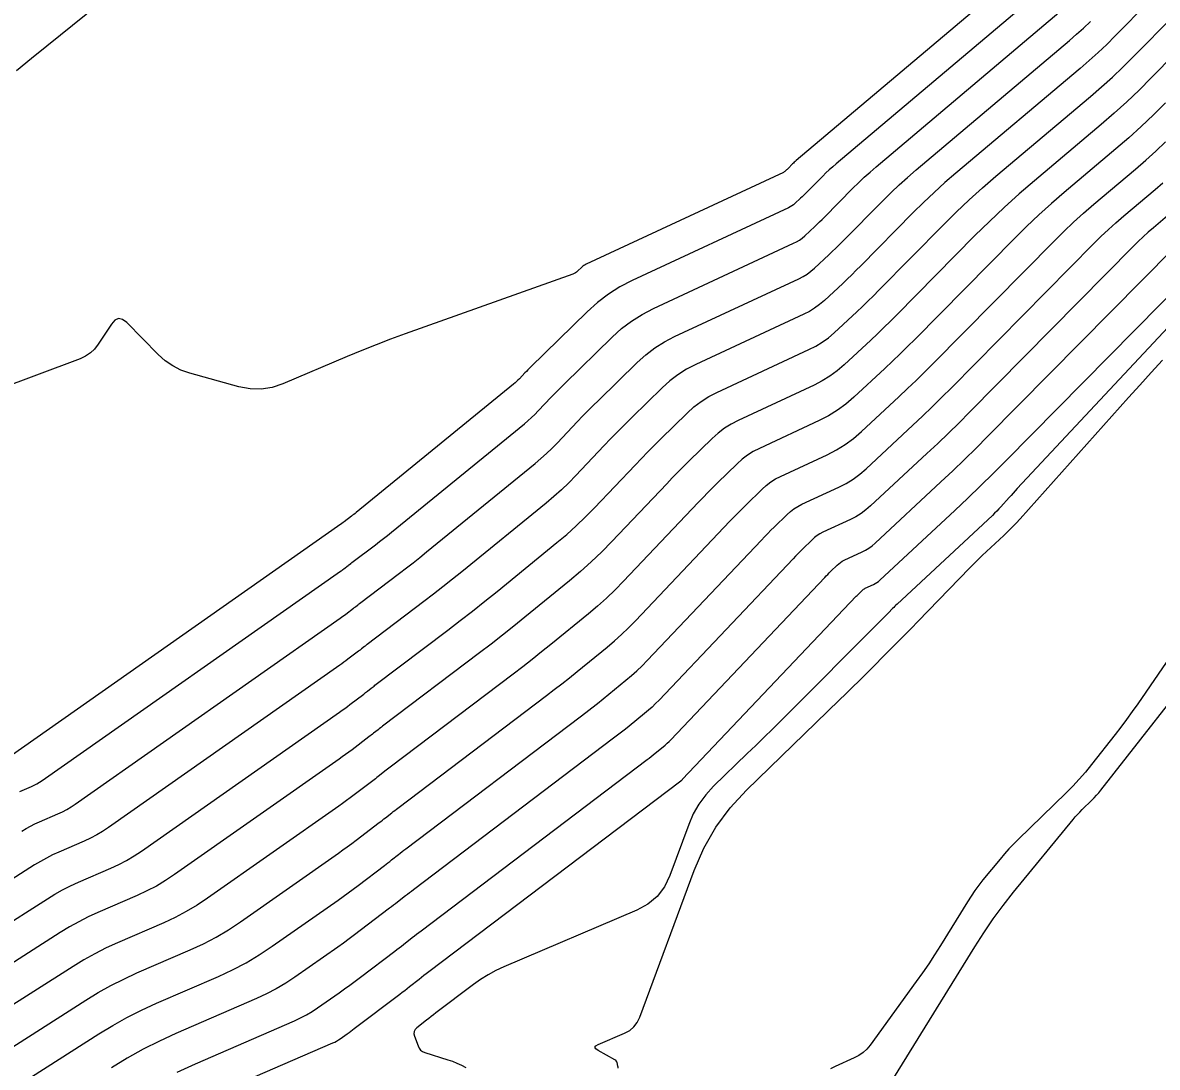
# Model space of a CAD drawing. Extents: x 1768942 to 1774819, y 723037 to 732099.
# Drawn here: x 1770364.53 to 1770413.7, y 726407.37 to 726452.63 of the extents above; entities that cross this region are included whole.
import ezdxf

# ---------------------------------------------------------------- set-up
doc = ezdxf.new("R2010")
doc.units = 0
doc.layers.add('R_Contours', color=7, linetype='Continuous')

msp = doc.modelspace()

# ---------------------------------------------------------------- linework, layer by layer
at = {"layer": 'R_Contours'}
for points in [[(1770364.258, 726450.562), (1770364.92, 726451.097), (1770365.582, 726451.631), (1770377.587, 726461.299)], [(1770408.527, 726455.494), (1770398.053, 726446.657), (1770398.013, 726446.622), (1770397.973, 726446.586), (1770397.935, 726446.55), (1770397.897, 726446.512), (1770397.705, 726446.318), (1770397.689, 726446.302), (1770397.672, 726446.286), (1770397.656, 726446.27), (1770397.639, 726446.254), (1770397.572, 726446.192), (1770397.555, 726446.177), (1770397.537, 726446.164), (1770397.518, 726446.152), (1770397.497, 726446.142), (1770388.957, 726442.17), (1770388.903, 726442.142), (1770388.852, 726442.11), (1770388.804, 726442.073), (1770388.758, 726442.032), (1770388.583, 726441.861), (1770388.537, 726441.821), (1770388.488, 726441.786), (1770388.436, 726441.757), (1770388.379, 726441.734), (1770381.112, 726439.145), (1770380.479, 726438.914), (1770379.849, 726438.674), (1770379.223, 726438.425), (1770378.6, 726438.167), (1770375.805, 726436.983), (1770375.338, 726436.827), (1770374.864, 726436.755), (1770374.386, 726436.765), (1770373.901, 726436.857), (1770371.775, 726437.443), (1770371.391, 726437.576), (1770371.034, 726437.755), (1770370.705, 726437.979), (1770370.403, 726438.25), (1770369.039, 726439.639), (1770368.86, 726439.776), (1770368.69, 726439.811), (1770368.531, 726439.743), (1770368.382, 726439.574), (1770367.805, 726438.694), (1770367.648, 726438.49), (1770367.466, 726438.318), (1770367.258, 726438.178), (1770367.024, 726438.07), (1770359.665, 726435.327)], [(1770408.984, 726454.282), (1770399.784, 726446.52), (1770399.635, 726446.391), (1770399.488, 726446.258), (1770399.345, 726446.123), (1770399.205, 726445.984), (1770398.491, 726445.261), (1770398.431, 726445.201), (1770398.37, 726445.142), (1770398.309, 726445.083), (1770398.247, 726445.025), (1770397.998, 726444.793), (1770397.934, 726444.738), (1770397.866, 726444.689), (1770397.795, 726444.644), (1770397.72, 726444.606), (1770390.946, 726441.456), (1770390.416, 726441.182), (1770389.914, 726440.866), (1770389.441, 726440.508), (1770388.997, 726440.108), (1770386.546, 726437.708), (1770386.483, 726437.646), (1770386.422, 726437.584), (1770386.36, 726437.521), (1770386.3, 726437.458), (1770386.058, 726437.204), (1770385.997, 726437.141), (1770385.934, 726437.081), (1770385.869, 726437.022), (1770385.802, 726436.966), (1770378.987, 726431.409), (1770378.935, 726431.367), (1770378.883, 726431.326), (1770378.831, 726431.285), (1770378.778, 726431.244), (1770378.467, 726431.009), (1770378.451, 726430.997), (1770378.427, 726430.978), (1770378.419, 726430.972), (1770378.361, 726430.928), (1770378.349, 726430.919), (1770378.338, 726430.911), (1770378.327, 726430.903), (1770378.315, 726430.895), (1770363.946, 726420.813)], [(1770413.339, 726453.539), (1770411.88, 726452.057), (1770411.511, 726451.691), (1770411.134, 726451.334), (1770410.748, 726450.986), (1770410.355, 726450.646), (1770404.979, 726446.11), (1770404.502, 726445.698), (1770404.034, 726445.275), (1770403.576, 726444.842), (1770403.128, 726444.399), (1770400.849, 726442.092), (1770400.657, 726441.9), (1770400.463, 726441.71), (1770400.268, 726441.522), (1770400.07, 726441.336), (1770399.275, 726440.597), (1770399.071, 726440.421), (1770398.854, 726440.262), (1770398.626, 726440.122), (1770398.386, 726439.998), (1770393.702, 726437.82), (1770393.306, 726437.615), (1770392.931, 726437.379), (1770392.577, 726437.112), (1770392.246, 726436.813), (1770390.949, 726435.544), (1770390.636, 726435.234), (1770390.326, 726434.922), (1770390.019, 726434.607), (1770389.714, 726434.289), (1770388.502, 726433.013), (1770388.195, 726432.698), (1770387.877, 726432.395), (1770387.551, 726432.101), (1770387.214, 726431.818), (1770383.564, 726428.841), (1770383.156, 726428.512), (1770382.745, 726428.186), (1770382.331, 726427.863), (1770381.914, 726427.545), (1770379.465, 726425.692), (1770379.434, 726425.668), (1770379.402, 726425.644), (1770379.371, 726425.62), (1770379.34, 726425.596), (1770379.216, 726425.497), (1770379.184, 726425.473), (1770379.153, 726425.449), (1770379.122, 726425.424), (1770379.09, 726425.4), (1770378.627, 726425.049), (1770378.539, 726424.983), (1770378.451, 726424.917), (1770378.361, 726424.853), (1770378.271, 726424.789), (1770368.245, 726417.755), (1770367.996, 726417.589), (1770367.739, 726417.437), (1770367.475, 726417.298), (1770367.203, 726417.172), (1770366.103, 726416.695), (1770365.83, 726416.571), (1770365.563, 726416.436), (1770365.302, 726416.29), (1770365.046, 726416.135), (1770363.259, 726414.997)], [(1770363.324, 726413.221), (1770365.602, 726414.671), (1770365.928, 726414.869), (1770366.261, 726415.055), (1770366.601, 726415.226), (1770366.948, 726415.385), (1770368.351, 726415.993), (1770368.697, 726416.153), (1770369.033, 726416.33), (1770369.36, 726416.524), (1770369.678, 726416.735), (1770378.257, 726422.754), (1770378.373, 726422.836), (1770378.488, 726422.92), (1770378.602, 726423.004), (1770378.716, 726423.089), (1770379.314, 726423.543), (1770379.355, 726423.574), (1770379.395, 726423.605), (1770379.435, 726423.637), (1770379.476, 726423.668), (1770379.636, 726423.795), (1770379.677, 726423.827), (1770379.717, 726423.858), (1770379.758, 726423.889), (1770379.798, 726423.92), (1770382.959, 726426.312), (1770383.497, 726426.723), (1770384.032, 726427.139), (1770384.563, 726427.56), (1770385.09, 726427.986), (1770387.685, 726430.102), (1770388.111, 726430.461), (1770388.525, 726430.833), (1770388.927, 726431.218), (1770389.317, 726431.615), (1770391.072, 726433.464), (1770391.347, 726433.752), (1770391.625, 726434.037), (1770391.906, 726434.32), (1770392.19, 726434.6), (1770393.328, 726435.715), (1770393.623, 726435.98), (1770393.936, 726436.217), (1770394.269, 726436.426), (1770394.621, 726436.608), (1770398.608, 726438.463), (1770398.903, 726438.614), (1770399.184, 726438.787), (1770399.45, 726438.982), (1770399.701, 726439.198), (1770400.678, 726440.106), (1770400.921, 726440.335), (1770401.161, 726440.566), (1770401.399, 726440.799), (1770401.635, 726441.035), (1770404.435, 726443.87), (1770404.986, 726444.415), (1770405.549, 726444.948), (1770406.124, 726445.467), (1770406.711, 726445.973), (1770410.812, 726449.434), (1770411.289, 726449.846), (1770411.757, 726450.269), (1770412.214, 726450.702), (1770412.662, 726451.146), (1770414.432, 726452.945)], [(1770364.411, 726419.315), (1770364.909, 726419.531), (1770365.031, 726419.587), (1770365.151, 726419.65), (1770365.266, 726419.719), (1770365.379, 726419.794), (1770378.301, 726428.859), (1770378.338, 726428.886), (1770378.376, 726428.913), (1770378.413, 726428.94), (1770378.449, 726428.968), (1770378.643, 726429.115), (1770378.656, 726429.125), (1770378.669, 726429.135), (1770378.682, 726429.145), (1770378.695, 726429.155), (1770378.747, 726429.196), (1770378.76, 726429.207), (1770378.773, 726429.217), (1770378.787, 726429.227), (1770378.8, 726429.237), (1770379.823, 726430.011), (1770379.997, 726430.144), (1770380.17, 726430.279), (1770380.342, 726430.415), (1770380.513, 726430.553), (1770386.273, 726435.25), (1770386.43, 726435.382), (1770386.582, 726435.519), (1770386.73, 726435.66), (1770386.873, 726435.807), (1770387.438, 726436.402), (1770387.58, 726436.55), (1770387.723, 726436.697), (1770387.868, 726436.842), (1770388.014, 726436.986), (1770390.08, 726439.01), (1770390.487, 726439.376), (1770390.92, 726439.703), (1770391.379, 726439.993), (1770391.865, 726440.244), (1770397.942, 726443.07), (1770398.072, 726443.137), (1770398.196, 726443.213), (1770398.313, 726443.299), (1770398.424, 726443.394), (1770398.855, 726443.795), (1770398.962, 726443.896), (1770399.068, 726443.998), (1770399.173, 726444.101), (1770399.277, 726444.205), (1770400.512, 726445.455), (1770400.755, 726445.696), (1770401.004, 726445.931), (1770401.257, 726446.16), (1770401.516, 726446.383), (1770409.441, 726453.07)], [(1770415.525, 726452.35), (1770413.444, 726450.236), (1770412.917, 726449.713), (1770412.38, 726449.204), (1770411.83, 726448.706), (1770411.269, 726448.222), (1770408.378, 726445.783), (1770407.714, 726445.209), (1770407.063, 726444.621), (1770406.426, 726444.019), (1770405.802, 726443.402), (1770402.421, 726439.978), (1770402.141, 726439.698), (1770401.859, 726439.422), (1770401.574, 726439.148), (1770401.286, 726438.877), (1770400.127, 726437.799), (1770399.829, 726437.543), (1770399.513, 726437.312), (1770399.18, 726437.107), (1770398.83, 726436.927), (1770395.539, 726435.396), (1770395.232, 726435.238), (1770394.942, 726435.055), (1770394.668, 726434.848), (1770394.411, 726434.616), (1770393.417, 726433.643), (1770393.17, 726433.399), (1770392.925, 726433.152), (1770392.682, 726432.903), (1770392.441, 726432.652), (1770390.063, 726430.145), (1770389.626, 726429.7), (1770389.175, 726429.268), (1770388.711, 726428.852), (1770388.234, 726428.449), (1770386.297, 726426.87), (1770385.811, 726426.477), (1770385.322, 726426.089), (1770384.829, 726425.706), (1770384.332, 726425.326), (1770380.131, 726422.148), (1770380.081, 726422.11), (1770380.032, 726422.072), (1770379.982, 726422.033), (1770379.933, 726421.995), (1770379.736, 726421.839), (1770379.686, 726421.801), (1770379.637, 726421.762), (1770379.587, 726421.724), (1770379.537, 726421.686), (1770378.805, 726421.13), (1770378.666, 726421.025), (1770378.525, 726420.922), (1770378.384, 726420.82), (1770378.242, 726420.719), (1770371.111, 726415.716), (1770370.725, 726415.459), (1770370.328, 726415.223), (1770369.919, 726415.008), (1770369.498, 726414.813), (1770367.794, 726414.075), (1770367.372, 726413.882), (1770366.959, 726413.673), (1770366.554, 726413.448), (1770366.158, 726413.207), (1770363.39, 726411.445)], [(1770364.49, 726417.598), (1770364.676, 726417.711), (1770364.866, 726417.817), (1770365.059, 726417.915), (1770365.257, 726418.005), (1770366.056, 726418.351), (1770366.253, 726418.443), (1770366.445, 726418.544), (1770366.631, 726418.654), (1770366.812, 726418.774), (1770378.286, 726426.824), (1770378.35, 726426.869), (1770378.413, 726426.915), (1770378.476, 726426.962), (1770378.538, 726427.008), (1770378.867, 726427.258), (1770378.889, 726427.275), (1770378.911, 726427.292), (1770378.933, 726427.309), (1770378.955, 726427.326), (1770379.044, 726427.396), (1770379.066, 726427.413), (1770379.088, 726427.431), (1770379.11, 726427.448), (1770379.133, 726427.465), (1770380.868, 726428.778), (1770381.164, 726429.004), (1770381.458, 726429.232), (1770381.749, 726429.463), (1770382.039, 726429.697), (1770386.744, 726433.534), (1770386.99, 726433.741), (1770387.23, 726433.957), (1770387.462, 726434.179), (1770387.688, 726434.41), (1770388.576, 726435.346), (1770388.799, 726435.579), (1770389.025, 726435.809), (1770389.252, 726436.038), (1770389.481, 726436.265), (1770391.163, 726437.911), (1770391.532, 726438.244), (1770391.925, 726438.541), (1770392.342, 726438.804), (1770392.783, 726439.032), (1770398.164, 726441.534), (1770398.349, 726441.629), (1770398.525, 726441.738), (1770398.692, 726441.86), (1770398.85, 726441.996), (1770399.462, 726442.566), (1770399.615, 726442.709), (1770399.766, 726442.854), (1770399.915, 726443), (1770400.063, 726443.148), (1770401.82, 726444.927), (1770402.166, 726445.269), (1770402.519, 726445.603), (1770402.879, 726445.929), (1770403.247, 726446.247), (1770409.898, 726451.858), (1770410.208, 726452.125), (1770410.511, 726452.399), (1770410.807, 726452.68)], [(1770414.058, 726449.154), (1770413.538, 726448.638), (1770413.006, 726448.134), (1770412.463, 726447.643), (1770411.909, 726447.164), (1770409.667, 726445.273), (1770409.113, 726444.794), (1770408.569, 726444.303), (1770408.037, 726443.8), (1770407.516, 726443.285), (1770403.207, 726438.922), (1770402.883, 726438.598), (1770402.557, 726438.277), (1770402.227, 726437.961), (1770401.893, 726437.647), (1770400.553, 726436.4), (1770400.208, 726436.104), (1770399.843, 726435.836), (1770399.457, 726435.599), (1770399.052, 726435.391), (1770396.458, 726434.184), (1770396.195, 726434.049), (1770395.947, 726433.893), (1770395.714, 726433.716), (1770395.494, 726433.518), (1770394.645, 726432.686), (1770394.433, 726432.478), (1770394.224, 726432.267), (1770394.016, 726432.054), (1770393.811, 726431.84), (1770390.574, 726428.429), (1770390.209, 726428.056), (1770389.833, 726427.696), (1770389.445, 726427.348), (1770389.046, 726427.012), (1770387.427, 726425.692), (1770387.021, 726425.363), (1770386.612, 726425.039), (1770386.2, 726424.718), (1770385.785, 726424.401), (1770380.464, 726420.376), (1770380.405, 726420.331), (1770380.346, 726420.285), (1770380.287, 726420.24), (1770380.229, 726420.194), (1770379.996, 726420.01), (1770379.937, 726419.965), (1770379.879, 726419.919), (1770379.82, 726419.874), (1770379.761, 726419.829), (1770378.894, 726419.17), (1770378.729, 726419.046), (1770378.563, 726418.924), (1770378.396, 726418.803), (1770378.228, 726418.684), (1770372.544, 726414.696), (1770372.09, 726414.394), (1770371.622, 726414.117), (1770371.14, 726413.863), (1770370.646, 726413.634), (1770368.639, 726412.765), (1770368.143, 726412.538), (1770367.656, 726412.292), (1770367.18, 726412.027), (1770366.714, 726411.743), (1770363.456, 726409.669)], [(1770363.521, 726407.893), (1770367.27, 726410.279), (1770367.806, 726410.606), (1770368.354, 726410.911), (1770368.913, 726411.194), (1770369.485, 726411.455), (1770371.793, 726412.455), (1770372.362, 726412.718), (1770372.916, 726413.01), (1770373.454, 726413.33), (1770373.977, 726413.677), (1770378.213, 726416.649), (1770378.407, 726416.787), (1770378.6, 726416.926), (1770378.792, 726417.067), (1770378.983, 726417.211), (1770379.985, 726417.972), (1770380.053, 726418.024), (1770380.121, 726418.076), (1770380.189, 726418.128), (1770380.256, 726418.181), (1770380.525, 726418.394), (1770380.593, 726418.447), (1770380.661, 726418.499), (1770380.729, 726418.551), (1770380.797, 726418.603), (1770387.238, 726423.476), (1770387.571, 726423.731), (1770387.902, 726423.989), (1770388.231, 726424.249), (1770388.557, 726424.513), (1770389.858, 726425.574), (1770390.179, 726425.844), (1770390.49, 726426.124), (1770390.793, 726426.413), (1770391.086, 726426.713), (1770395.181, 726431.027), (1770395.351, 726431.205), (1770395.523, 726431.382), (1770395.697, 726431.557), (1770395.872, 726431.73), (1770396.577, 726432.42), (1770396.759, 726432.584), (1770396.953, 726432.73), (1770397.159, 726432.86), (1770397.376, 726432.972), (1770399.395, 726433.911), (1770399.796, 726434.117), (1770400.178, 726434.352), (1770400.539, 726434.617), (1770400.881, 726434.911), (1770402.501, 726436.418), (1770402.88, 726436.774), (1770403.255, 726437.133), (1770403.626, 726437.497), (1770403.993, 726437.865), (1770409.23, 726443.167), (1770409.648, 726443.581), (1770410.076, 726443.985), (1770410.512, 726444.379), (1770410.957, 726444.764), (1770412.756, 726446.282), (1770413.201, 726446.666), (1770413.637, 726447.06), (1770414.064, 726447.465)], [(1770363.177, 726405.856), (1770367.825, 726408.816), (1770368.432, 726409.185), (1770369.051, 726409.53), (1770369.684, 726409.85), (1770370.33, 726410.145), (1770373.014, 726411.307), (1770373.621, 726411.589), (1770374.212, 726411.9), (1770374.787, 726412.241), (1770375.344, 726412.611), (1770378.198, 726414.614), (1770378.419, 726414.77), (1770378.638, 726414.928), (1770378.855, 726415.089), (1770379.072, 726415.251), (1770380.208, 726416.114), (1770380.286, 726416.173), (1770380.363, 726416.233), (1770380.44, 726416.292), (1770380.516, 726416.352), (1770380.822, 726416.593), (1770380.898, 726416.653), (1770380.975, 726416.713), (1770381.052, 726416.772), (1770381.13, 726416.831), (1770388.69, 726422.551), (1770388.942, 726422.744), (1770389.192, 726422.938), (1770389.441, 726423.135), (1770389.687, 726423.335), (1770390.67, 726424.136), (1770390.912, 726424.34), (1770391.147, 726424.551), (1770391.376, 726424.77), (1770391.598, 726424.996), (1770396.55, 726430.215), (1770396.686, 726430.356), (1770396.822, 726430.497), (1770396.96, 726430.636), (1770397.1, 726430.773), (1770397.66, 726431.321), (1770397.804, 726431.452), (1770397.958, 726431.568), (1770398.122, 726431.671), (1770398.295, 726431.761), (1770399.899, 726432.507), (1770400.218, 726432.67), (1770400.521, 726432.857), (1770400.808, 726433.067), (1770401.08, 726433.301), (1770403.109, 726435.188), (1770403.533, 726435.586), (1770403.952, 726435.989), (1770404.368, 726436.397), (1770404.779, 726436.809), (1770410.944, 726443.05), (1770411.26, 726443.362), (1770411.582, 726443.667), (1770411.911, 726443.964), (1770412.247, 726444.254), (1770413.604, 726445.399), (1770413.939, 726445.689)], [(1770414.451, 726444.517), (1770413.536, 726443.745), (1770413.31, 726443.549), (1770413.088, 726443.349), (1770412.871, 726443.144), (1770412.658, 726442.933), (1770405.565, 726435.752), (1770405.11, 726435.296), (1770404.65, 726434.845), (1770404.186, 726434.399), (1770403.716, 726433.958), (1770401.278, 726431.691), (1770401.077, 726431.517), (1770400.864, 726431.362), (1770400.639, 726431.223), (1770400.403, 726431.102), (1770399.213, 726430.549), (1770399.085, 726430.482), (1770398.964, 726430.406), (1770398.85, 726430.32), (1770398.742, 726430.223), (1770398.327, 726429.817), (1770398.224, 726429.715), (1770398.122, 726429.612), (1770398.02, 726429.508), (1770397.92, 726429.403), (1770392.109, 726423.28), (1770391.959, 726423.127), (1770391.805, 726422.979), (1770391.646, 726422.836), (1770391.482, 726422.698), (1770390.817, 726422.156), (1770390.65, 726422.021), (1770390.482, 726421.888), (1770390.313, 726421.756), (1770390.143, 726421.626), (1770381.462, 726415.059), (1770381.376, 726414.993), (1770381.29, 726414.927), (1770381.204, 726414.86), (1770381.118, 726414.793), (1770380.776, 726414.523), (1770380.691, 726414.456), (1770380.605, 726414.389), (1770380.519, 726414.323), (1770380.432, 726414.257), (1770379.16, 726413.292), (1770378.919, 726413.11), (1770378.675, 726412.93), (1770378.43, 726412.753), (1770378.184, 726412.579), (1770376.328, 726411.276), (1770375.93, 726411.012), (1770375.52, 726410.769), (1770375.099, 726410.547), (1770374.665, 726410.346), (1770371.176, 726408.835), (1770370.455, 726408.505), (1770369.749, 726408.149), (1770369.058, 726407.764), (1770368.381, 726407.352)], [(1770371.226, 726407.161), (1770372.021, 726407.525), (1770376.317, 726409.385), (1770376.576, 726409.505), (1770376.828, 726409.638), (1770377.073, 726409.783), (1770377.311, 726409.941), (1770378.248, 726410.599), (1770378.481, 726410.764), (1770378.713, 726410.932), (1770378.944, 726411.102), (1770379.172, 726411.274), (1770380.656, 726412.4), (1770380.751, 726412.473), (1770380.847, 726412.546), (1770380.942, 726412.62), (1770381.036, 726412.694), (1770381.414, 726412.992), (1770381.509, 726413.067), (1770381.604, 726413.14), (1770381.699, 726413.214), (1770381.795, 726413.286), (1770391.595, 726420.701), (1770391.684, 726420.769), (1770391.772, 726420.838), (1770391.86, 726420.907), (1770391.947, 726420.978), (1770392.294, 726421.26), (1770392.379, 726421.332), (1770392.462, 726421.407), (1770392.543, 726421.484), (1770392.621, 726421.564), (1770399.29, 726428.591), (1770399.355, 726428.659), (1770399.421, 726428.726), (1770399.488, 726428.794), (1770399.555, 726428.86), (1770399.825, 726429.125), (1770399.895, 726429.187), (1770399.969, 726429.244), (1770400.048, 726429.294), (1770400.132, 726429.337), (1770400.906, 726429.697), (1770401.06, 726429.776), (1770401.206, 726429.866), (1770401.345, 726429.968), (1770401.476, 726430.08), (1770404.324, 726432.729), (1770404.839, 726433.212), (1770405.348, 726433.701), (1770405.852, 726434.196), (1770406.351, 726434.695), (1770414.372, 726442.816)], [(1770372.867, 726406.214), (1770377.968, 726408.424), (1770378.053, 726408.463), (1770378.136, 726408.507), (1770378.216, 726408.555), (1770378.294, 726408.606), (1770378.601, 726408.822), (1770378.677, 726408.876), (1770378.753, 726408.931), (1770378.829, 726408.986), (1770378.904, 726409.043), (1770380.879, 726410.543), (1770380.984, 726410.623), (1770381.089, 726410.703), (1770381.193, 726410.784), (1770381.296, 726410.865), (1770381.711, 726411.192), (1770381.814, 726411.273), (1770381.919, 726411.354), (1770382.023, 726411.434), (1770382.128, 726411.514), (1770393.048, 726419.776), (1770393.063, 726419.788), (1770393.077, 726419.799), (1770393.106, 726419.822), (1770393.113, 726419.828), (1770393.12, 726419.835), (1770393.126, 726419.841), (1770393.133, 726419.847), (1770400.659, 726427.778), (1770400.69, 726427.81), (1770400.72, 726427.841), (1770400.751, 726427.873), (1770400.782, 726427.903), (1770400.908, 726428.026), (1770400.94, 726428.055), (1770400.975, 726428.082), (1770401.012, 726428.105), (1770401.05, 726428.125), (1770401.41, 726428.292), (1770401.481, 726428.329), (1770401.549, 726428.371), (1770401.614, 726428.418), (1770401.675, 726428.47), (1770404.932, 726431.499), (1770405.491, 726432.025), (1770406.046, 726432.557), (1770406.594, 726433.095), (1770407.137, 726433.639), (1770416.086, 726442.699)], [(1770415.652, 726441.016), (1770407.637, 726432.441), (1770407.547, 726432.344), (1770407.458, 726432.247), (1770407.369, 726432.149), (1770407.28, 726432.051), (1770406.928, 726431.657), (1770406.838, 726431.559), (1770406.747, 726431.464), (1770406.654, 726431.371), (1770406.558, 726431.279), (1770402.424, 726427.435), (1770402.375, 726427.389), (1770402.327, 726427.343), (1770402.28, 726427.296), (1770402.233, 726427.248), (1770402.048, 726427.057), (1770402.001, 726427.009), (1770401.955, 726426.961), (1770401.908, 726426.914), (1770401.861, 726426.866), (1770397.383, 726422.384), (1770397.024, 726422.025), (1770396.662, 726421.668), (1770396.3, 726421.313), (1770395.936, 726420.958), (1770394.477, 726419.544), (1770394.135, 726419.175), (1770393.841, 726418.776), (1770393.594, 726418.346), (1770393.394, 726417.885), (1770392.575, 726415.676), (1770392.34, 726415.188), (1770392.024, 726414.776), (1770391.628, 726414.44), (1770391.151, 726414.181), (1770385.38, 726411.718), (1770385.034, 726411.558), (1770384.699, 726411.377), (1770384.376, 726411.177), (1770384.065, 726410.956), (1770382.435, 726409.723), (1770382.334, 726409.646), (1770382.233, 726409.568), (1770382.132, 726409.49), (1770382.032, 726409.411), (1770381.611, 726409.079), (1770381.537, 726409.004), (1770381.496, 726408.92), (1770381.487, 726408.826), (1770381.51, 726408.724), (1770381.665, 726408.295), (1770381.713, 726408.197), (1770381.778, 726408.117), (1770381.86, 726408.056), (1770381.96, 726408.012), (1770382.956, 726407.697), (1770383.156, 726407.628), (1770383.352, 726407.55), (1770383.544, 726407.462), (1770383.732, 726407.365)], [(1770390.335, 726407.334), (1770390.332, 726407.374), (1770390.326, 726407.414), (1770390.29, 726407.573), (1770390.278, 726407.611), (1770390.259, 726407.643), (1770390.234, 726407.67), (1770390.201, 726407.692), (1770389.465, 726408.094), (1770389.365, 726408.166), (1770389.334, 726408.234), (1770389.372, 726408.299), (1770389.478, 726408.361), (1770390.618, 726408.848), (1770390.837, 726408.967), (1770391.019, 726409.121), (1770391.164, 726409.31), (1770391.272, 726409.534), (1770393.631, 726415.898), (1770394.051, 726416.865), (1770394.569, 726417.768), (1770395.187, 726418.607), (1770395.903, 726419.381), (1770399.919, 726423.273), (1770400.207, 726423.553), (1770400.494, 726423.835), (1770400.78, 726424.118), (1770401.065, 726424.402), (1770402.202, 726425.54), (1770402.486, 726425.825), (1770402.768, 726426.111), (1770403.05, 726426.399), (1770403.33, 726426.687), (1770405.577, 726429.008), (1770405.755, 726429.189), (1770405.935, 726429.368), (1770406.118, 726429.545), (1770406.302, 726429.719), (1770407.047, 726430.412), (1770407.231, 726430.587), (1770407.411, 726430.766), (1770407.586, 726430.949), (1770407.758, 726431.137), (1770412.454, 726436.386), (1770412.942, 726436.928), (1770413.433, 726437.467), (1770413.926, 726438.004)], [(1770414.969, 726426.191), (1770412.854, 726423.117), (1770412.617, 726422.778), (1770412.375, 726422.443), (1770412.127, 726422.112), (1770411.875, 726421.784), (1770410.855, 726420.482), (1770410.595, 726420.161), (1770410.324, 726419.85), (1770410.043, 726419.548), (1770409.751, 726419.256), (1770407.675, 726417.245), (1770407.469, 726417.039), (1770407.269, 726416.828), (1770407.075, 726416.611), (1770406.887, 726416.388), (1770406.149, 726415.485), (1770405.969, 726415.257), (1770405.796, 726415.023), (1770405.631, 726414.783), (1770405.475, 726414.538), (1770404.303, 726412.639), (1770404.054, 726412.242), (1770403.796, 726411.85), (1770403.531, 726411.464), (1770403.259, 726411.082), (1770401.255, 726408.333), (1770401.112, 726408.16), (1770400.951, 726408.01), (1770400.771, 726407.882), (1770400.573, 726407.776), (1770399.743, 726407.398), (1770399.536, 726407.306)], [(1770401.685, 726405.926), (1770405.793, 726412.589), (1770406.184, 726413.2), (1770406.595, 726413.798), (1770407.026, 726414.382), (1770407.476, 726414.952), (1770410.052, 726418.102), (1770410.146, 726418.214), (1770410.244, 726418.324), (1770410.345, 726418.43), (1770410.449, 726418.534), (1770410.871, 726418.943), (1770410.974, 726419.047), (1770411.074, 726419.154), (1770411.17, 726419.265), (1770411.263, 726419.378), (1770416.037, 726425.475)]]:
    msp.add_lwpolyline(points, dxfattribs=at)

doc.saveas('drawing.dxf')
